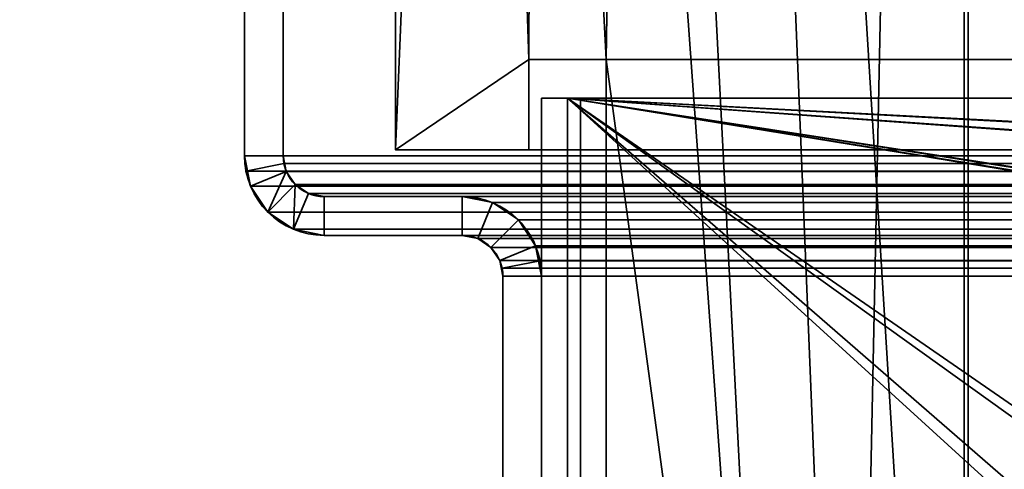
# Model space of a CAD drawing. Header units: millimetres. Extents: x -603 to 3703, y -115 to 249.
# Tile 421 of 656: x 1005 to 1043, y 55 to 73. Entities that reach past the tile are written whole.
import ezdxf

# ---------------------------------------------------------------- set-up
doc = ezdxf.new("R2010")
doc.units = ezdxf.units.MM
doc.layers.add('152', color=7, linetype='Continuous', true_color=0xffffff)

# ---------------------------------------------------------------- blocks, each defined once
blk = doc.blocks.new('UG_SURFACE_002')
at = {"layer": '152', "color": 252, "linetype": 'Continuous', "lineweight": 35}
for points in [[(2165, -13.3, 2212.25), (2165, 230.4, 2212.25), (835, 230.4, 2212.25), (835, -13.3, 2212.25)], [(985, -13.3, 2062.25), (985, 230.4, 2062.25), (2015, 230.4, 2062.25), (2015, -13.3, 2062.25)]]:
    blk.add_3dface(points, dxfattribs=at)
blk = doc.blocks.new('UG_SURFACE_105')
at = {"layer": '152', "color": 41, "linetype": 'Continuous', "lineweight": 35}
for points in [[(1019.35, 67.5, -5.75), (1019.35, 67.5, 2025.9), (1019.35, 229.15, 2025.9), (1019.35, 229.15, -5.75)], [(1019.35, 229.15, -5.75), (1027.5, 71, -5.75), (1024.5, 71, -5.75)], [(1027.5, 71, -5.75), (1019.35, 229.15, -5.75), (1034.5, 19.5, -5.75)], [(1025, 203.3, -5.75), (1034.5, 19.5, -5.75), (1019.35, 229.15, -5.75)], [(1024.5, 71, -5.75), (1024.5, 67.5, -5.75), (1019.35, 67.5, -5.75), (1019.35, 229.15, -5.75)], [(1025, 203.3, 2020.25), (1025, 229.15, 2020.25), (1019.35, 229.15, 2025.9), (1019.35, 67.5, 2025.9)], [(1029.5, 203.3, -5.75), (1029.5, 229.15, -5.75), (1041.35, 229.15, -5.75), (1041.35, 11.15, -5.75)], [(1041.35, 11.15, 2003.9), (1041.35, 229.15, 2003.9), (1029.5, 229.15, 2015.75), (1029.5, 203.3, 2015.75)], [(1041.35, 229.15, 2003.9), (1041.35, 11.15, 2003.9), (1041.35, 11.15, -5.75), (1041.35, 229.15, -5.75)], [(1024.5, 71, 2020.75), (1025, 203.3, 2020.25), (1019.35, 67.5, 2025.9)], [(1029.5, 203.3, 2015.75), (1025, 203.3, 2020.25), (1024.5, 71, 2020.75), (1027.5, 71, 2017.75)], [(1037, 19.5, -5.75), (1034.5, 19.5, -5.75), (1025, 203.3, -5.75), (1029.5, 203.3, -5.75)], [(1034.5, 19.5, 2010.75), (1037, 19.5, 2008.25), (1029.5, 203.3, 2015.75), (1027.5, 71, 2017.75)], [(1037, 19.5, -5.75), (1029.5, 203.3, -5.75), (1041.35, 11.15, -5.75)], [(1041.35, 11.15, 2003.9), (1029.5, 203.3, 2015.75), (1037, 19.5, 2008.25)], [(1019.35, 67.5, 2025.9), (1024.5, 67.5, 2020.75), (1024.5, 71, 2020.75)], [(1024.5, 71, 2020.75), (1024.5, 67.5, 2020.75), (1024.5, 67.5, -5.75), (1024.5, 71, -5.75)], [(1024.5, 71, 2020.75), (1024.5, 71, -5.75), (1027.5, 71, -5.75), (1027.5, 71, 2017.75)], [(1027.5, 19, 2017.75), (1027.5, 71, 2017.75), (1027.5, 71, -5.75), (1027.5, 19, -5.75)], [(1027.5, 19, -5.75), (1027.5, 71, -5.75), (1034.5, 19.5, -5.75)], [(1034.5, 19.5, 2010.75), (1027.5, 71, 2017.75), (1027.5, 19, 2017.75)], [(1019.35, 67.5, 2025.9), (1019.35, 67.5, -5.75), (1024.5, 67.5, -5.75), (1024.5, 67.5, 2020.75)]]:
    blk.add_3dface(points, dxfattribs=at)
blk = doc.blocks.new('UG_SURFACE_109')
at = {"layer": '152', "color": 7, "linetype": 'Continuous', "lineweight": 35}
for points in [[(1041.35, 11.15, 2003.9), (1041.35, 229.15, 2003.9), (1041.35, 229.15, -5.75), (1041.35, 11.15, -5.75)], [(1041.5, 229.15, -5.75), (1041.5, 11.15, -5.75), (1041.35, 11.15, -5.75), (1041.35, 229.15, -5.75)], [(1041.5, 11.15, 2003.75), (1041.5, 229.15, 2003.75), (1041.35, 229.15, 2003.9), (1041.35, 11.15, 2003.9)], [(1041.5, 11.15, -5.75), (1041.5, 229.15, -5.75), (1041.5, 229.15, 2003.75), (1041.5, 11.15, 2003.75)]]:
    blk.add_3dface(points, dxfattribs=at)
blk = doc.blocks.new('UG_SURFACE_111')
at = {"layer": '152', "color": 7, "linetype": 'Continuous', "lineweight": 35}
for points in [[(1041.5, 229.15, 2003.75), (1041.5, 11.15, 2003.75), (1041.35, 11.15, 2003.9), (1041.35, 229.15, 2003.9)], [(1958.65, 11.15, 2003.9), (1958.65, 229.15, 2003.9), (1041.35, 229.15, 2003.9), (1041.35, 11.15, 2003.9)], [(1041.5, 11.15, 2003.75), (1041.5, 229.15, 2003.75), (1958.5, 229.15, 2003.75), (1958.5, 11.15, 2003.75)]]:
    blk.add_3dface(points, dxfattribs=at)
blk = doc.blocks.new('UG_SURFACE_112')
at = {"layer": '152', "color": 41, "linetype": 'Continuous', "lineweight": 35}
for points in [[(1019.35, 67.5, 2025.9), (1980.65, 67.5, 2025.9), (1980.65, 229.15, 2025.9), (1019.35, 229.15, 2025.9)], [(1024.5, 71, 2020.75), (1019.35, 229.15, 2025.9), (1025, 229.15, 2020.25), (1025, 203.3, 2020.25)], [(1024.5, 71, 2020.75), (1024.5, 67.5, 2020.75), (1019.35, 67.5, 2025.9), (1019.35, 229.15, 2025.9)], [(1029.5, 203.3, 2015.75), (1029.5, 229.15, 2015.75), (1041.35, 229.15, 2003.9), (1037, 19.5, 2008.25)], [(1041.35, 229.15, 2003.9), (1041.35, 11.15, 2003.9), (1037, 11.15, 2008.25), (1037, 19.5, 2008.25)], [(1958.65, 229.15, 2003.9), (1958.65, 11.15, 2003.9), (1041.35, 11.15, 2003.9), (1041.35, 229.15, 2003.9)], [(1027.5, 71, 2017.75), (1024.5, 71, 2020.75), (1025, 203.3, 2020.25), (1029.5, 203.3, 2015.75)], [(1027.5, 71, 2017.75), (1029.5, 203.3, 2015.75), (1037, 19.5, 2008.25), (1034.5, 19.5, 2010.75)], [(1975.5, 71, 2020.75), (1975.5, 67.5, 2020.75), (1024.5, 67.5, 2020.75), (1024.5, 71, 2020.75)], [(1972.5, 71, 2017.75), (1975.5, 71, 2020.75), (1024.5, 71, 2020.75), (1027.5, 71, 2017.75)], [(1972.5, 19, 2017.75), (1972.5, 71, 2017.75), (1027.5, 71, 2017.75), (1027.5, 19, 2017.75)], [(1027.5, 19, 2017.75), (1027.5, 71, 2017.75), (1034.5, 19.5, 2010.75)], [(1975.5, 67.5, 2020.75), (1980.65, 67.5, 2025.9), (1019.35, 67.5, 2025.9), (1024.5, 67.5, 2020.75)]]:
    blk.add_3dface(points, dxfattribs=at)
blk = doc.blocks.new('UG_SURFACE_127')
at = {"layer": '152', "color": 252, "linetype": 'Continuous', "lineweight": 35}
for points in [[(1026.5, 69.5, 2006.25), (1026.5, 69.5, -5.75), (1025, 69.5, -5.75), (1025, 69.5, 2006.25)], [(1025, 69.5, -5.75), (1025, 48.725, 703.708), (1025, 51.577, 706.875)], [(1025, 69.5, -5.75), (1025, 40.569, 701.974), (1025, 44.831, 701.974)], [(1025, 51.577, 706.875), (1025, 52.894, 710.929), (1025, 69.5, -5.75)], [(1025, 52.894, 710.929), (1025, 40.569, 1278.974), (1025, 44.831, 1278.974), (1025, 69.5, -5.75)], [(1025, 69.5, -5.75), (1025, 36.675, 703.708), (1025, 40.569, 701.974)], [(1025, 69.5, -5.75), (1025, 22.801, 73.95), (1025, 22.801, 76.45), (1025, 51.577, 129.625)], [(1025, 69.5, 2006.25), (1025, 46.869, 1298.364), (1025, 52.894, 1864.679)], [(1025, 69.5, -5.75), (1025, 44.831, 1278.974), (1025, 48.725, 1280.708)], [(1025, 44.831, 701.974), (1025, 48.725, 703.708), (1025, 69.5, -5.75)], [(1025, 51.577, 129.625), (1025, 52.894, 133.679), (1025, 69.5, -5.75)], [(1025, 69.5, 2006.25), (1025, 52.448, 1868.917), (1025, 50.317, 1872.609)], [(1025, 69.5, 2006.25), (1025, 69.5, -5.75), (1025, 52.894, 1287.929)], [(1025, 48.725, 1280.708), (1025, 51.577, 1283.875), (1025, 69.5, -5.75)], [(1025, 52.894, 133.679), (1025, 33.823, 706.875), (1025, 36.675, 703.708), (1025, 69.5, -5.75)], [(1025, 52.894, 1864.679), (1025, 52.448, 1868.917), (1025, 69.5, 2006.25)], [(1025, 69.5, 2006.25), (1025, 52.448, 1292.167), (1025, 50.317, 1295.859)], [(1025, 51.577, 1283.875), (1025, 52.894, 1287.929), (1025, 69.5, -5.75)], [(1025, 52.894, 1287.929), (1025, 52.448, 1292.167), (1025, 69.5, 2006.25)], [(1025, 50.317, 1872.609), (1025, 46.869, 1875.114), (1025, 69.5, 2006.25)], [(1025, 50.317, 1295.859), (1025, 46.869, 1298.364), (1025, 69.5, 2006.25)], [(1025, 46.869, 1875.114), (1025, 42.7, 1876), (1025, 18.08, 2006.25), (1025, 69.5, 2006.25)], [(1025, 69.5, -5.75), (1025, 22.801, 60.05), (1025, 22.801, 62.55)], [(1025, 22.801, 62.55), (1025, 22.801, 73.95), (1025, 69.5, -5.75)], [(1025, 69.5, -5.75), (1025, 18.08, -5.75), (1025, 18.08, 60.05), (1025, 22.801, 60.05)], [(1026.5, 18.08, 2006.25), (1026.5, 69.5, 2006.25), (1025, 69.5, 2006.25), (1025, 18.08, 2006.25)], [(1025, 18.08, -5.75), (1025, 69.5, -5.75), (1026.5, 69.5, -5.75), (1026.5, 18.08, -5.75)], [(1026.5, 69.5, -5.75), (1026.5, 48.725, 703.708), (1026.5, 52.448, 137.917), (1026.5, 52.894, 133.679)], [(1026.5, 69.5, 2006.25), (1026.5, 52.448, 715.167), (1026.5, 52.894, 710.929)], [(1026.5, 69.5, 2006.25), (1026.5, 52.448, 1292.167), (1026.5, 52.894, 1287.929)], [(1026.5, 69.5, -5.75), (1026.5, 48.725, 126.458), (1026.5, 44.831, 124.724)], [(1026.5, 52.894, 133.679), (1026.5, 51.577, 129.625), (1026.5, 69.5, -5.75)], [(1026.5, 69.5, 2006.25), (1026.5, 50.317, 718.859), (1026.5, 52.448, 715.167)], [(1026.5, 52.894, 710.929), (1026.5, 69.5, -5.75), (1026.5, 69.5, 2006.25)], [(1026.5, 52.894, 1287.929), (1026.5, 46.869, 721.364), (1026.5, 69.5, 2006.25)], [(1026.5, 51.577, 129.625), (1026.5, 48.725, 126.458), (1026.5, 69.5, -5.75)], [(1026.5, 52.894, 710.929), (1026.5, 51.577, 706.875), (1026.5, 69.5, -5.75)], [(1026.5, 51.577, 706.875), (1026.5, 48.725, 703.708), (1026.5, 69.5, -5.75)], [(1026.5, 69.5, 2006.25), (1026.5, 46.869, 1298.364), (1026.5, 50.317, 1295.859)], [(1026.5, 69.5, 2006.25), (1026.5, 52.448, 1868.917), (1026.5, 52.894, 1864.679)], [(1026.5, 50.317, 1295.859), (1026.5, 52.448, 1292.167), (1026.5, 69.5, 2006.25)], [(1026.5, 69.5, 2006.25), (1026.5, 22.801, 1936.45), (1026.5, 22.801, 1933.95), (1026.5, 52.448, 1868.917)], [(1026.5, 46.869, 721.364), (1026.5, 50.317, 718.859), (1026.5, 69.5, 2006.25)], [(1026.5, 44.831, 124.724), (1026.5, 42.7, 124.5), (1026.5, 18.08, -5.75), (1026.5, 69.5, -5.75)], [(1026.5, 52.894, 1864.679), (1026.5, 42.7, 1299.25), (1026.5, 46.869, 1298.364), (1026.5, 69.5, 2006.25)], [(1026.5, 69.5, 2006.25), (1026.5, 18.08, 2006.25), (1026.5, 18.08, 1936.45), (1026.5, 22.801, 1936.45)]]:
    blk.add_3dface(points, dxfattribs=at)
blk = doc.blocks.new('UG_SURFACE_128')
at = {"layer": '152', "color": 252, "linetype": 'Continuous', "lineweight": 35}
for points in [[(1026, 69.5, 2020.25), (1312.3, 22.801, 2020.25), (1314.8, 22.801, 2020.25)], [(1026, 69.5, 2020.25), (1093.7, 22.801, 2020.25), (1312.3, 22.801, 2020.25)], [(1026, 69.5, 2020.25), (1091.2, 22.801, 2020.25), (1093.7, 22.801, 2020.25)], [(1026, 69.5, 2020.25), (1079.8, 22.801, 2020.25), (1091.2, 22.801, 2020.25)], [(1026, 69.5, 2020.25), (1077.3, 22.801, 2020.25), (1079.8, 22.801, 2020.25)], [(1026, 69.5, 2020.25), (1326.2, 22.801, 2020.25), (1328.7, 22.801, 2020.25)], [(1314.8, 22.801, 2020.25), (1326.2, 22.801, 2020.25), (1026, 69.5, 2020.25)], [(1328.7, 22.801, 2020.25), (1671.3, 22.801, 2020.25), (1026, 69.5, 2020.25)], [(1974, 69.5, 2020.25), (1026, 69.5, 2020.25), (1671.3, 22.801, 2020.25), (1673.8, 22.801, 2020.25)], [(1026, 69.5, 2020.25), (1026, 18.08, 2020.25), (1077.3, 18.08, 2020.25), (1077.3, 22.801, 2020.25)], [(1974, 69.5, 2018.75), (1026, 69.5, 2018.75), (1026, 69.5, 2020.25), (1974, 69.5, 2020.25)], [(1026, 69.5, 2018.75), (1091.2, 22.801, 2018.75), (1079.8, 22.801, 2018.75)], [(1026, 69.5, 2018.75), (1908.8, 22.801, 2018.75), (1906.3, 22.801, 2018.75)], [(1026, 69.5, 2018.75), (1312.3, 22.801, 2018.75), (1093.7, 22.801, 2018.75)], [(1026, 69.5, 2018.75), (1685.2, 22.801, 2018.75), (1673.8, 22.801, 2018.75)], [(1026, 69.5, 2018.75), (1920.2, 22.801, 2018.75), (1908.8, 22.801, 2018.75)], [(1906.3, 22.801, 2018.75), (1687.7, 22.801, 2018.75), (1026, 69.5, 2018.75)], [(1093.7, 22.801, 2018.75), (1091.2, 22.801, 2018.75), (1026, 69.5, 2018.75)], [(1687.7, 22.801, 2018.75), (1685.2, 22.801, 2018.75), (1026, 69.5, 2018.75)], [(1079.8, 22.801, 2018.75), (1077.3, 22.801, 2018.75), (1026, 69.5, 2018.75)], [(1026, 69.5, 2018.75), (1326.2, 22.801, 2018.75), (1314.8, 22.801, 2018.75)], [(1314.8, 22.801, 2018.75), (1312.3, 22.801, 2018.75), (1026, 69.5, 2018.75)], [(1026, 69.5, 2018.75), (1671.3, 22.801, 2018.75), (1328.7, 22.801, 2018.75)], [(1673.8, 22.801, 2018.75), (1671.3, 22.801, 2018.75), (1026, 69.5, 2018.75)], [(1328.7, 22.801, 2018.75), (1326.2, 22.801, 2018.75), (1026, 69.5, 2018.75)], [(1026, 69.5, 2018.75), (1974, 69.5, 2018.75), (1922.7, 22.801, 2018.75), (1920.2, 22.801, 2018.75)], [(1077.3, 22.801, 2018.75), (1077.3, 18.08, 2018.75), (1026, 18.08, 2018.75), (1026, 69.5, 2018.75)], [(1026, 18.08, 2020.25), (1026, 69.5, 2020.25), (1026, 69.5, 2018.75), (1026, 18.08, 2018.75)]]:
    blk.add_3dface(points, dxfattribs=at)
blk = doc.blocks.new('UG_SURFACE_150')
at = {"layer": '152', "color": 252, "linetype": 'Continuous', "lineweight": 35}
for points in [[(1013.5, 87.62, 2031.75), (1013.5, 87.62, -7.75), (1013.5, 67.28, -7.75), (1013.5, 67.28, 2031.75)], [(1015, 67.28, 2030.25), (1015, 87.62, 2030.25), (1013.5, 87.62, 2031.75), (1013.5, 67.28, 2031.75)], [(1013.5, 67.28, -7.75), (1013.5, 87.62, -7.75), (1015, 87.62, -7.75), (1015, 67.28, -7.75)], [(1015, 87.62, 2030.25), (1015, 67.28, 2030.25), (1015, 67.28, -7.75), (1015, 87.62, -7.75)], [(1013.5, 67.28, -7.75), (1013.734, 66.101, -7.75), (1013.734, 66.101, 2031.516)], [(1013.734, 66.101, 2031.516), (1013.559, 66.679, 2031.691), (1013.5, 67.28, -7.75)], [(1013.559, 66.679, 2031.691), (1013.5, 67.28, 2031.75), (1013.5, 67.28, -7.75)], [(1013.5, 67.28, 2031.75), (1013.559, 66.679, 2031.691), (1015.03, 66.972, 2030.22), (1015, 67.28, 2030.25)], [(1015, 67.28, -7.75), (1015.12, 66.675, -7.75), (1013.734, 66.101, -7.75), (1013.5, 67.28, -7.75)], [(1015, 67.28, -7.75), (1015.03, 66.972, 2030.22), (1015.12, 66.675, 2030.13)], [(1015, 67.28, -7.75), (1015, 67.28, 2030.25), (1015.03, 66.972, 2030.22)], [(1015.12, 66.675, 2030.13), (1015.12, 66.675, -7.75), (1015, 67.28, -7.75)], [(1013.559, 66.679, 2031.691), (1013.734, 66.101, 2031.516), (1015.12, 66.675, 2030.13), (1015.03, 66.972, 2030.22)], [(1015.12, 66.675, 2030.13), (1013.734, 66.101, 2031.516), (1014.402, 65.102, 2030.848)], [(1014.402, 65.102, -7.75), (1013.734, 66.101, -7.75), (1015.12, 66.675, -7.75), (1015.463, 66.163, -7.75)], [(1014.402, 65.102, 2030.848), (1015.401, 64.434, 2029.849), (1015.463, 66.163, 2029.787), (1015.12, 66.675, 2030.13)], [(1015.463, 66.163, 2029.787), (1015.463, 66.163, -7.75), (1015.12, 66.675, -7.75), (1015.12, 66.675, 2030.13)], [(1013.734, 66.101, 2031.516), (1013.734, 66.101, -7.75), (1014.402, 65.102, -7.75), (1014.402, 65.102, 2030.848)], [(1015.463, 66.163, -7.75), (1015.975, 65.82, -7.75), (1015.401, 64.434, -7.75), (1014.402, 65.102, -7.75)], [(1015.975, 65.82, 2029.275), (1015.463, 66.163, 2029.787), (1015.401, 64.434, 2029.849)], [(1015.975, 65.82, 2029.275), (1015.975, 65.82, -7.75), (1015.463, 66.163, -7.75), (1015.463, 66.163, 2029.787)], [(1016.58, 65.7, 2028.67), (1015.975, 65.82, 2029.275), (1015.401, 64.434, 2029.849), (1016.58, 64.2, 2028.67)], [(1016.58, 64.2, -7.75), (1015.401, 64.434, -7.75), (1015.975, 65.82, -7.75), (1016.58, 65.7, -7.75)], [(1016.58, 65.7, 2028.67), (1016.58, 65.7, -7.75), (1015.975, 65.82, -7.75), (1015.975, 65.82, 2029.275)], [(1016.58, 65.7, 2028.67), (1021.92, 65.7, 2023.33), (1021.92, 65.7, -7.75), (1016.58, 65.7, -7.75)], [(1016.58, 64.2, 2028.67), (1021.92, 64.2, 2023.33), (1021.92, 65.7, 2023.33), (1016.58, 65.7, 2028.67)], [(1016.58, 65.7, -7.75), (1021.92, 65.7, -7.75), (1021.92, 64.2, -7.75), (1016.58, 64.2, -7.75)], [(1023.099, 65.466, 2022.151), (1023.099, 65.466, -7.75), (1021.92, 65.7, -7.75), (1021.92, 65.7, 2023.33)], [(1021.92, 64.2, 2023.33), (1022.525, 64.08, 2022.725), (1023.099, 65.466, 2022.151), (1021.92, 65.7, 2023.33)], [(1021.92, 65.7, -7.75), (1023.099, 65.466, -7.75), (1022.525, 64.08, -7.75), (1021.92, 64.2, -7.75)], [(1022.525, 64.08, 2022.725), (1023.037, 63.737, 2022.213), (1024.098, 64.798, 2021.152), (1023.099, 65.466, 2022.151)], [(1023.037, 63.737, -7.75), (1022.525, 64.08, -7.75), (1023.099, 65.466, -7.75), (1024.098, 64.798, -7.75)], [(1024.098, 64.798, 2021.152), (1024.098, 64.798, -7.75), (1023.099, 65.466, -7.75), (1023.099, 65.466, 2022.151)], [(1014.402, 65.102, 2030.848), (1014.402, 65.102, -7.75), (1015.401, 64.434, -7.75), (1015.401, 64.434, 2029.849)], [(1024.765, 63.799, 2020.484), (1024.098, 64.798, 2021.152), (1023.037, 63.737, 2022.213), (1023.38, 63.225, 2021.87)], [(1024.098, 64.798, -7.75), (1024.765, 63.799, -7.75), (1023.38, 63.225, -7.75), (1023.037, 63.737, -7.75)], [(1024.765, 63.799, 2020.484), (1024.765, 63.799, -7.75), (1024.098, 64.798, -7.75), (1024.098, 64.798, 2021.152)], [(1015.401, 64.434, 2029.849), (1015.401, 64.434, -7.75), (1016.58, 64.2, -7.75), (1016.58, 64.2, 2028.67)], [(1016.58, 64.2, 2028.67), (1016.58, 64.2, -7.75), (1021.92, 64.2, -7.75), (1021.92, 64.2, 2023.33)], [(1021.92, 64.2, 2023.33), (1021.92, 64.2, -7.75), (1022.525, 64.08, -7.75), (1022.525, 64.08, 2022.725)], [(1022.525, 64.08, 2022.725), (1022.525, 64.08, -7.75), (1023.037, 63.737, -7.75), (1023.037, 63.737, 2022.213)], [(1023.037, 63.737, 2022.213), (1023.037, 63.737, -7.75), (1023.38, 63.225, -7.75), (1023.38, 63.225, 2021.87)], [(1024.941, 63.221, 2020.309), (1024.765, 63.799, 2020.484), (1023.38, 63.225, 2021.87), (1023.47, 62.928, 2021.78)], [(1023.5, 62.62, -7.75), (1023.38, 63.225, -7.75), (1024.765, 63.799, -7.75), (1025, 62.62, -7.75)], [(1024.765, 63.799, -7.75), (1024.765, 63.799, 2020.484), (1024.941, 63.221, 2020.309)], [(1024.941, 63.221, 2020.309), (1025, 62.62, -7.75), (1024.765, 63.799, -7.75)], [(1023.38, 63.225, -7.75), (1023.5, 62.62, -7.75), (1023.5, 62.62, 2021.75)], [(1023.5, 62.62, 2021.75), (1023.47, 62.928, 2021.78), (1023.38, 63.225, -7.75)], [(1023.47, 62.928, 2021.78), (1023.38, 63.225, 2021.87), (1023.38, 63.225, -7.75)], [(1025, 62.62, 2020.25), (1024.941, 63.221, 2020.309), (1023.47, 62.928, 2021.78), (1023.5, 62.62, 2021.75)], [(1024.941, 63.221, 2020.309), (1025, 62.62, 2020.25), (1025, 62.62, -7.75)], [(1023.5, 62.62, 2021.75), (1023.5, 62.62, -7.75), (1023.5, -30.22, -7.75), (1023.5, -30.22, 2021.75)], [(1025, -30.22, 2020.25), (1025, 62.62, 2020.25), (1023.5, 62.62, 2021.75), (1023.5, -30.22, 2021.75)], [(1023.5, -30.22, -7.75), (1023.5, 62.62, -7.75), (1025, 62.62, -7.75), (1025, -30.22, -7.75)], [(1025, 62.62, 2020.25), (1025, -30.22, 2020.25), (1025, -30.22, -7.75), (1025, 62.62, -7.75)]]:
    blk.add_3dface(points, dxfattribs=at)
blk = doc.blocks.new('UG_SURFACE_151')
at = {"layer": '152', "color": 252, "linetype": 'Continuous', "lineweight": 35}
for points in [[(1013.5, 87.62, 2031.75), (1013.5, 87.62, -7.75), (1013.5, 67.28, -7.75), (1013.5, 67.28, 2031.75)], [(1015, 67.28, 2030.25), (1015, 87.62, 2030.25), (1013.5, 87.62, 2031.75), (1013.5, 67.28, 2031.75)], [(1013.5, 67.28, -7.75), (1013.5, 87.62, -7.75), (1015, 87.62, -7.75), (1015, 67.28, -7.75)], [(1015, 87.62, 2030.25), (1015, 67.28, 2030.25), (1015, 67.28, -7.75), (1015, 87.62, -7.75)], [(1013.5, 67.28, -7.75), (1013.734, 66.101, -7.75), (1013.734, 66.101, 2031.516)], [(1013.734, 66.101, 2031.516), (1013.559, 66.679, 2031.691), (1013.5, 67.28, -7.75)], [(1013.559, 66.679, 2031.691), (1013.5, 67.28, 2031.75), (1013.5, 67.28, -7.75)], [(1013.5, 67.28, 2031.75), (1013.559, 66.679, 2031.691), (1015.03, 66.972, 2030.22), (1015, 67.28, 2030.25)], [(1015, 67.28, -7.75), (1015.12, 66.675, -7.75), (1013.734, 66.101, -7.75), (1013.5, 67.28, -7.75)], [(1015, 67.28, -7.75), (1015.03, 66.972, 2030.22), (1015.12, 66.675, 2030.13)], [(1015, 67.28, -7.75), (1015, 67.28, 2030.25), (1015.03, 66.972, 2030.22)], [(1015.12, 66.675, 2030.13), (1015.12, 66.675, -7.75), (1015, 67.28, -7.75)], [(1013.559, 66.679, 2031.691), (1013.734, 66.101, 2031.516), (1015.12, 66.675, 2030.13), (1015.03, 66.972, 2030.22)], [(1015.12, 66.675, 2030.13), (1013.734, 66.101, 2031.516), (1014.402, 65.102, 2030.848)], [(1014.402, 65.102, -7.75), (1013.734, 66.101, -7.75), (1015.12, 66.675, -7.75), (1015.463, 66.163, -7.75)], [(1014.402, 65.102, 2030.848), (1015.401, 64.434, 2029.849), (1015.463, 66.163, 2029.787), (1015.12, 66.675, 2030.13)], [(1015.463, 66.163, 2029.787), (1015.463, 66.163, -7.75), (1015.12, 66.675, -7.75), (1015.12, 66.675, 2030.13)], [(1013.734, 66.101, 2031.516), (1013.734, 66.101, -7.75), (1014.402, 65.102, -7.75), (1014.402, 65.102, 2030.848)], [(1015.463, 66.163, -7.75), (1015.975, 65.82, -7.75), (1015.401, 64.434, -7.75), (1014.402, 65.102, -7.75)], [(1015.975, 65.82, 2029.275), (1015.463, 66.163, 2029.787), (1015.401, 64.434, 2029.849)], [(1015.975, 65.82, 2029.275), (1015.975, 65.82, -7.75), (1015.463, 66.163, -7.75), (1015.463, 66.163, 2029.787)], [(1016.58, 65.7, 2028.67), (1015.975, 65.82, 2029.275), (1015.401, 64.434, 2029.849), (1016.58, 64.2, 2028.67)], [(1016.58, 64.2, -7.75), (1015.401, 64.434, -7.75), (1015.975, 65.82, -7.75), (1016.58, 65.7, -7.75)], [(1016.58, 65.7, 2028.67), (1016.58, 65.7, -7.75), (1015.975, 65.82, -7.75), (1015.975, 65.82, 2029.275)], [(1016.58, 65.7, 2028.67), (1021.92, 65.7, 2023.33), (1021.92, 65.7, -7.75), (1016.58, 65.7, -7.75)], [(1016.58, 64.2, 2028.67), (1021.92, 64.2, 2023.33), (1021.92, 65.7, 2023.33), (1016.58, 65.7, 2028.67)], [(1016.58, 65.7, -7.75), (1021.92, 65.7, -7.75), (1021.92, 64.2, -7.75), (1016.58, 64.2, -7.75)], [(1023.099, 65.466, 2022.151), (1023.099, 65.466, -7.75), (1021.92, 65.7, -7.75), (1021.92, 65.7, 2023.33)], [(1021.92, 64.2, 2023.33), (1022.525, 64.08, 2022.725), (1023.099, 65.466, 2022.151), (1021.92, 65.7, 2023.33)], [(1021.92, 65.7, -7.75), (1023.099, 65.466, -7.75), (1022.525, 64.08, -7.75), (1021.92, 64.2, -7.75)], [(1022.525, 64.08, 2022.725), (1023.037, 63.737, 2022.213), (1024.098, 64.798, 2021.152), (1023.099, 65.466, 2022.151)], [(1023.037, 63.737, -7.75), (1022.525, 64.08, -7.75), (1023.099, 65.466, -7.75), (1024.098, 64.798, -7.75)], [(1024.098, 64.798, 2021.152), (1024.098, 64.798, -7.75), (1023.099, 65.466, -7.75), (1023.099, 65.466, 2022.151)], [(1014.402, 65.102, 2030.848), (1014.402, 65.102, -7.75), (1015.401, 64.434, -7.75), (1015.401, 64.434, 2029.849)], [(1024.765, 63.799, 2020.484), (1024.098, 64.798, 2021.152), (1023.037, 63.737, 2022.213), (1023.38, 63.225, 2021.87)], [(1024.098, 64.798, -7.75), (1024.765, 63.799, -7.75), (1023.38, 63.225, -7.75), (1023.037, 63.737, -7.75)], [(1024.765, 63.799, 2020.484), (1024.765, 63.799, -7.75), (1024.098, 64.798, -7.75), (1024.098, 64.798, 2021.152)], [(1015.401, 64.434, 2029.849), (1015.401, 64.434, -7.75), (1016.58, 64.2, -7.75), (1016.58, 64.2, 2028.67)], [(1016.58, 64.2, 2028.67), (1016.58, 64.2, -7.75), (1021.92, 64.2, -7.75), (1021.92, 64.2, 2023.33)], [(1021.92, 64.2, 2023.33), (1021.92, 64.2, -7.75), (1022.525, 64.08, -7.75), (1022.525, 64.08, 2022.725)], [(1022.525, 64.08, 2022.725), (1022.525, 64.08, -7.75), (1023.037, 63.737, -7.75), (1023.037, 63.737, 2022.213)], [(1023.037, 63.737, 2022.213), (1023.037, 63.737, -7.75), (1023.38, 63.225, -7.75), (1023.38, 63.225, 2021.87)], [(1024.941, 63.221, 2020.309), (1024.765, 63.799, 2020.484), (1023.38, 63.225, 2021.87), (1023.47, 62.928, 2021.78)], [(1023.5, 62.62, -7.75), (1023.38, 63.225, -7.75), (1024.765, 63.799, -7.75), (1025, 62.62, -7.75)], [(1024.765, 63.799, -7.75), (1024.765, 63.799, 2020.484), (1024.941, 63.221, 2020.309)], [(1024.941, 63.221, 2020.309), (1025, 62.62, -7.75), (1024.765, 63.799, -7.75)], [(1023.38, 63.225, -7.75), (1023.5, 62.62, -7.75), (1023.5, 62.62, 2021.75)], [(1023.5, 62.62, 2021.75), (1023.47, 62.928, 2021.78), (1023.38, 63.225, -7.75)], [(1023.47, 62.928, 2021.78), (1023.38, 63.225, 2021.87), (1023.38, 63.225, -7.75)], [(1025, 62.62, 2020.25), (1024.941, 63.221, 2020.309), (1023.47, 62.928, 2021.78), (1023.5, 62.62, 2021.75)], [(1024.941, 63.221, 2020.309), (1025, 62.62, 2020.25), (1025, 62.62, -7.75)], [(1023.5, 62.62, 2021.75), (1023.5, 62.62, -7.75), (1023.5, -30.22, -7.75), (1023.5, -30.22, 2021.75)], [(1025, -30.22, 2020.25), (1025, 62.62, 2020.25), (1023.5, 62.62, 2021.75), (1023.5, -30.22, 2021.75)], [(1023.5, -30.22, -7.75), (1023.5, 62.62, -7.75), (1025, 62.62, -7.75), (1025, -30.22, -7.75)], [(1025, 62.62, 2020.25), (1025, -30.22, 2020.25), (1025, -30.22, -7.75), (1025, 62.62, -7.75)]]:
    blk.add_3dface(points, dxfattribs=at)
blk = doc.blocks.new('UG_SURFACE_152')
at = {"layer": '152', "color": 252, "linetype": 'Continuous', "lineweight": 35}
for points in [[(1013.5, 67.28, 2031.75), (1986.5, 67.28, 2031.75), (1986.5, 87.62, 2031.75), (1013.5, 87.62, 2031.75)], [(1015, 87.62, 2030.25), (1015, 67.28, 2030.25), (1013.5, 67.28, 2031.75), (1013.5, 87.62, 2031.75)], [(1015, 67.28, 2030.25), (1015, 87.62, 2030.25), (1985, 87.62, 2030.25), (1985, 67.28, 2030.25)], [(1986.441, 66.679, 2031.691), (1013.5, 67.28, 2031.75), (1013.559, 66.679, 2031.691)], [(1986.441, 66.679, 2031.691), (1986.5, 67.28, 2031.75), (1013.5, 67.28, 2031.75)], [(1015, 67.28, 2030.25), (1015.03, 66.972, 2030.22), (1013.559, 66.679, 2031.691), (1013.5, 67.28, 2031.75)], [(1015.03, 66.972, 2030.22), (1015, 67.28, 2030.25), (1985, 67.28, 2030.25)], [(1015.03, 66.972, 2030.22), (1985, 67.28, 2030.25), (1984.97, 66.972, 2030.22)], [(1015.03, 66.972, 2030.22), (1015.12, 66.675, 2030.13), (1013.734, 66.101, 2031.516), (1013.559, 66.679, 2031.691)], [(1013.559, 66.679, 2031.691), (1013.734, 66.101, 2031.516), (1986.266, 66.101, 2031.516), (1986.441, 66.679, 2031.691)], [(1984.97, 66.972, 2030.22), (1984.88, 66.675, 2030.13), (1015.12, 66.675, 2030.13), (1015.03, 66.972, 2030.22)], [(1015.12, 66.675, 2030.13), (1015.463, 66.163, 2029.787), (1014.402, 65.102, 2030.848), (1013.734, 66.101, 2031.516)], [(1984.537, 66.163, 2029.787), (1015.463, 66.163, 2029.787), (1015.12, 66.675, 2030.13), (1984.88, 66.675, 2030.13)], [(1986.266, 66.101, 2031.516), (1013.734, 66.101, 2031.516), (1014.402, 65.102, 2030.848), (1985.598, 65.102, 2030.848)], [(1015.401, 64.434, 2029.849), (1014.402, 65.102, 2030.848), (1015.463, 66.163, 2029.787), (1015.975, 65.82, 2029.275)], [(1984.025, 65.82, 2029.275), (1015.975, 65.82, 2029.275), (1015.463, 66.163, 2029.787), (1984.537, 66.163, 2029.787)], [(1016.58, 64.2, 2028.67), (1015.401, 64.434, 2029.849), (1015.975, 65.82, 2029.275), (1016.58, 65.7, 2028.67)], [(1983.42, 65.7, 2028.67), (1016.58, 65.7, 2028.67), (1015.975, 65.82, 2029.275), (1984.025, 65.82, 2029.275)], [(1021.92, 65.7, 2023.33), (1016.58, 65.7, 2028.67), (1983.42, 65.7, 2028.67), (1978.08, 65.7, 2023.33)], [(1016.58, 65.7, 2028.67), (1021.92, 65.7, 2023.33), (1021.92, 64.2, 2023.33), (1016.58, 64.2, 2028.67)], [(1976.901, 65.466, 2022.151), (1023.099, 65.466, 2022.151), (1021.92, 65.7, 2023.33), (1978.08, 65.7, 2023.33)], [(1021.92, 65.7, 2023.33), (1023.099, 65.466, 2022.151), (1022.525, 64.08, 2022.725), (1021.92, 64.2, 2023.33)], [(1023.099, 65.466, 2022.151), (1024.098, 64.798, 2021.152), (1023.037, 63.737, 2022.213), (1022.525, 64.08, 2022.725)], [(1975.902, 64.798, 2021.152), (1024.098, 64.798, 2021.152), (1023.099, 65.466, 2022.151), (1976.901, 65.466, 2022.151)], [(1985.598, 65.102, 2030.848), (1014.402, 65.102, 2030.848), (1015.401, 64.434, 2029.849), (1984.599, 64.434, 2029.849)], [(1023.38, 63.225, 2021.87), (1023.037, 63.737, 2022.213), (1024.098, 64.798, 2021.152), (1024.765, 63.799, 2020.484)], [(1975.235, 63.799, 2020.484), (1024.765, 63.799, 2020.484), (1024.098, 64.798, 2021.152), (1975.902, 64.798, 2021.152)], [(1984.599, 64.434, 2029.849), (1015.401, 64.434, 2029.849), (1016.58, 64.2, 2028.67), (1983.42, 64.2, 2028.67)], [(1021.92, 64.2, 2023.33), (1978.08, 64.2, 2023.33), (1983.42, 64.2, 2028.67), (1016.58, 64.2, 2028.67)], [(1978.08, 64.2, 2023.33), (1021.92, 64.2, 2023.33), (1022.525, 64.08, 2022.725), (1977.475, 64.08, 2022.725)], [(1977.475, 64.08, 2022.725), (1022.525, 64.08, 2022.725), (1023.037, 63.737, 2022.213), (1976.963, 63.737, 2022.213)], [(1976.963, 63.737, 2022.213), (1023.037, 63.737, 2022.213), (1023.38, 63.225, 2021.87), (1976.62, 63.225, 2021.87)], [(1023.47, 62.928, 2021.78), (1023.38, 63.225, 2021.87), (1024.765, 63.799, 2020.484), (1024.941, 63.221, 2020.309)], [(1024.941, 63.221, 2020.309), (1024.765, 63.799, 2020.484), (1975.235, 63.799, 2020.484)], [(1024.941, 63.221, 2020.309), (1975.235, 63.799, 2020.484), (1975.059, 63.221, 2020.309)], [(1976.53, 62.928, 2021.78), (1023.38, 63.225, 2021.87), (1023.47, 62.928, 2021.78)], [(1976.53, 62.928, 2021.78), (1976.62, 63.225, 2021.87), (1023.38, 63.225, 2021.87)], [(1023.5, 62.62, 2021.75), (1023.47, 62.928, 2021.78), (1024.941, 63.221, 2020.309), (1025, 62.62, 2020.25)], [(1023.47, 62.928, 2021.78), (1976.5, 62.62, 2021.75), (1976.53, 62.928, 2021.78)], [(1023.47, 62.928, 2021.78), (1023.5, 62.62, 2021.75), (1976.5, 62.62, 2021.75)], [(1975.059, 63.221, 2020.309), (1025, 62.62, 2020.25), (1024.941, 63.221, 2020.309)], [(1975.059, 63.221, 2020.309), (1975, 62.62, 2020.25), (1025, 62.62, 2020.25)], [(1023.5, -30.22, 2021.75), (1976.5, -30.22, 2021.75), (1976.5, 62.62, 2021.75), (1023.5, 62.62, 2021.75)], [(1025, 62.62, 2020.25), (1025, -30.22, 2020.25), (1023.5, -30.22, 2021.75), (1023.5, 62.62, 2021.75)], [(1025, -30.22, 2020.25), (1025, 62.62, 2020.25), (1975, 62.62, 2020.25), (1975, -30.22, 2020.25)]]:
    blk.add_3dface(points, dxfattribs=at)

msp = doc.modelspace()

# ---------------------------------------------------------------- linework, layer by layer
at = {"layer": '152', "color": 252, "linetype": 'Continuous', "lineweight": -3, "true_color": 0x939598}
for p, q in [((1019.35, 67.5, 2025.9), (1019.35, 229.15, 2025.9)), ((1019.35, 67.5, 2025.9), (1019.35, 229.15, 2025.9)), ((1019.35, 67.5, -5.75), (1019.35, 229.15, -5.75)), ((1041.35, 229.15, -5.75), (1041.35, 11.15, -5.75)), ((1041.35, 229.15, 2003.9), (1041.35, 11.15, 2003.9)), ((1041.35, 11.15, 2003.9), (1041.35, 229.15, 2003.9)), ((1041.35, 11.15, 2003.9), (1041.35, 229.15, 2003.9)), ((1041.35, 11.15, -5.75), (1041.35, 229.15, -5.75)), ((1041.35, 229.15, 2003.9), (1041.35, 11.15, 2003.9)), ((1041.5, 11.15, -5.75), (1041.5, 229.15, -5.75)), ((1041.5, 11.15, 2003.75), (1041.5, 229.15, 2003.75)), ((1041.5, 11.15, 2003.75), (1041.5, 229.15, 2003.75)), ((1013.5, 67.28, 2031.75), (1013.5, 87.62, 2031.75)), ((1013.5, 67.28, 2031.75), (1013.5, 87.62, 2031.75)), ((1013.5, 67.28, 2031.75), (1013.5, 87.62, 2031.75)), ((1013.5, 87.62, -7.75), (1013.5, 67.28, -7.75)), ((1013.5, 87.62, -7.75), (1013.5, 67.28, -7.75)), ((1015, 67.28, 2030.25), (1015, 87.62, 2030.25)), ((1015, 67.28, 2030.25), (1015, 87.62, 2030.25)), ((1015, 87.62, -7.75), (1015, 67.28, -7.75)), ((1015, 87.62, -7.75), (1015, 67.28, -7.75)), ((1015, 67.28, 2030.25), (1015, 87.62, 2030.25)), ((1024.5, 71, -5.75), (1024.5, 67.5, -5.75)), ((1027.5, 71, -5.75), (1024.5, 71, -5.75)), ((1027.5, 71, 2017.75), (1024.5, 71, 2020.75)), ((1024.5, 71, 2020.75), (1027.5, 71, 2017.75)), ((1024.5, 67.5, 2020.75), (1024.5, 71, 2020.75)), ((1024.5, 71, -5.75), (1024.5, 71, 2020.75)), ((1024.5, 67.5, 2020.75), (1024.5, 71, 2020.75)), ((1024.5, 71, 2020.75), (1975.5, 71, 2020.75)), ((1027.5, 71, 2017.75), (1972.5, 71, 2017.75)), ((1027.5, 71, 2017.75), (1027.5, 19, 2017.75)), ((1027.5, 71, 2017.75), (1027.5, 19, 2017.75)), ((1027.5, 19, -5.75), (1027.5, 71, -5.75)), ((1027.5, 71, -5.75), (1027.5, 71, 2017.75)), ((1025, 69.5, -5.75), (1025, 18.08, -5.75)), ((1025, 69.5, 2006.25), (1025, 18.08, 2006.25)), ((1026.5, 69.5, 2006.25), (1025, 69.5, 2006.25)), ((1026.5, 69.5, -5.75), (1025, 69.5, -5.75)), ((1025, 69.5, 2006.25), (1025, 69.5, -5.75)), ((1026, 69.5, 2020.25), (1026, 18.08, 2020.25)), ((1026, 69.5, 2018.75), (1026, 18.08, 2018.75)), ((1026, 69.5, 2018.75), (1026, 69.5, 2020.25)), ((1026, 69.5, 2020.25), (1974, 69.5, 2020.25)), ((1026, 69.5, 2018.75), (1974, 69.5, 2018.75)), ((1026.5, 69.5, 2006.25), (1026.5, 69.5, -5.75)), ((1026.5, 69.5, -5.75), (1026.5, 18.08, -5.75)), ((1026.5, 69.5, 2006.25), (1026.5, 18.08, 2006.25)), ((1024.5, 67.5, -5.75), (1019.35, 67.5, -5.75)), ((1019.35, 67.5, 2025.9), (1980.65, 67.5, 2025.9)), ((1024.5, 67.5, 2020.75), (1019.35, 67.5, 2025.9)), ((1019.35, 67.5, -5.75), (1019.35, 67.5, 2025.9)), ((1019.35, 67.5, 2025.9), (1024.5, 67.5, 2020.75)), ((1024.5, 67.5, 2020.75), (1975.5, 67.5, 2020.75)), ((1024.5, 67.5, -5.75), (1024.5, 67.5, 2020.75)), ((1986.5, 67.28, 2031.75), (1013.5, 67.28, 2031.75)), ((1013.5, 67.28, 2031.75), (1013.5, 67.28, -7.75)), ((1013.5, 67.28, 2031.75), (1013.5, 67.28, -7.75)), ((1985, 67.28, 2030.25), (1015, 67.28, 2030.25)), ((1015, 67.28, 2030.25), (1015, 67.28, -7.75)), ((1015, 67.28, 2030.25), (1015, 67.28, -7.75)), ((1021.92, 65.7, 2023.33), (1016.58, 65.7, 2028.67)), ((1016.58, 65.7, -7.75), (1021.92, 65.7, -7.75)), ((1016.58, 65.7, 2028.67), (1016.58, 65.7, -7.75)), ((1021.92, 65.7, 2023.33), (1016.58, 65.7, 2028.67)), ((1021.92, 65.7, 2023.33), (1016.58, 65.7, 2028.67)), ((1983.42, 65.7, 2028.67), (1016.58, 65.7, 2028.67)), ((1016.58, 65.7, -7.75), (1021.92, 65.7, -7.75)), ((1016.58, 65.7, 2028.67), (1016.58, 65.7, -7.75)), ((1021.92, 65.7, 2023.33), (1021.92, 65.7, -7.75)), ((1021.92, 65.7, 2023.33), (1021.92, 65.7, -7.75)), ((1978.08, 65.7, 2023.33), (1021.92, 65.7, 2023.33)), ((1016.58, 64.2, -7.75), (1021.92, 64.2, -7.75)), ((1016.58, 64.2, 2028.67), (1016.58, 64.2, -7.75)), ((1021.92, 64.2, 2023.33), (1016.58, 64.2, 2028.67)), ((1016.58, 64.2, 2028.67), (1016.58, 64.2, -7.75)), ((1021.92, 64.2, 2023.33), (1016.58, 64.2, 2028.67)), ((1021.92, 64.2, 2023.33), (1016.58, 64.2, 2028.67)), ((1016.58, 64.2, -7.75), (1021.92, 64.2, -7.75)), ((1983.42, 64.2, 2028.67), (1016.58, 64.2, 2028.67)), ((1978.08, 64.2, 2023.33), (1021.92, 64.2, 2023.33)), ((1021.92, 64.2, 2023.33), (1021.92, 64.2, -7.75)), ((1021.92, 64.2, 2023.33), (1021.92, 64.2, -7.75)), ((1976.5, 62.62, 2021.75), (1023.5, 62.62, 2021.75)), ((1023.5, -30.22, 2021.75), (1023.5, 62.62, 2021.75)), ((1023.5, 62.62, -7.75), (1023.5, -30.22, -7.75)), ((1023.5, -30.22, 2021.75), (1023.5, 62.62, 2021.75)), ((1023.5, -30.22, 2021.75), (1023.5, 62.62, 2021.75)), ((1023.5, 62.62, 2021.75), (1023.5, 62.62, -7.75)), ((1023.5, 62.62, -7.75), (1023.5, -30.22, -7.75)), ((1023.5, 62.62, 2021.75), (1023.5, 62.62, -7.75)), ((1025, -30.22, 2020.25), (1025, 62.62, 2020.25)), ((1025, 62.62, 2020.25), (1025, 62.62, -7.75)), ((1975, 62.62, 2020.25), (1025, 62.62, 2020.25)), ((1025, 62.62, -7.75), (1025, -30.22, -7.75)), ((1025, -30.22, 2020.25), (1025, 62.62, 2020.25)), ((1025, 62.62, 2020.25), (1025, 62.62, -7.75)), ((1025, -30.22, 2020.25), (1025, 62.62, 2020.25)), ((1025, 62.62, -7.75), (1025, -30.22, -7.75))]:
    msp.add_line(p, q, dxfattribs=at)
at = {"layer": '152', "color": 252, "linetype": 'Continuous', "lineweight": -3, "true_color": 0x939598, "extrusion": (0, 0, -1)}
for radius in [3.08, 3.08, 1.58, 1.58]:
    msp.add_arc((-1016.58, 67.28, 7.75), radius, 270, 0, dxfattribs=at)
at = {"layer": '152', "color": 252, "linetype": 'Continuous', "lineweight": -3, "true_color": 0x939598}
for radius in [3.08, 3.08, 1.58, 1.58]:
    msp.add_arc((1021.92, 62.62, -7.75), radius, 0, 90, dxfattribs=at)
at = {"layer": '152', "color": 252, "linetype": 'Continuous', "lineweight": -3, "true_color": 0x939598, "extrusion": (0.707107, 6.12323e-17, 0.707107)}
for centre, major_axis, start_param, end_param in [((1016.58, 67.28, 2028.67), (-3.08, 0, 3.08), 0, 1.570796), ((1016.58, 67.28, 2028.67), (-3.08, 0, 3.08), 0, 1.570796), ((1016.58, 67.28, 2028.67), (-1.58, 0, 1.58), 0, 1.570796), ((1016.58, 67.28, 2028.67), (-1.58, 0, 1.58), 0, 1.570796), ((1021.92, 62.62, 2023.33), (-3.08, 0, 3.08), 3.141593, 4.712389), ((1021.92, 62.62, 2023.33), (-1.58, 0, 1.58), 3.141593, 4.712389)]:
    msp.add_ellipse(centre, major_axis=major_axis, ratio=0.707107, start_param=start_param, end_param=end_param, dxfattribs=at)
at = {"layer": '152', "color": 252, "linetype": 'Continuous', "lineweight": -3, "true_color": 0x939598, "extrusion": (-0.707107, -6.12323e-17, -0.707107)}
for centre, major_axis, start_param, end_param in [((1016.58, 67.28, 2028.67), (-3.08, 0, 3.08), 4.712389, 6.283185), ((1016.58, 67.28, 2028.67), (-1.58, 0, 1.58), 4.712389, 6.283185), ((1021.92, 62.62, 2023.33), (-3.08, 0, 3.08), 1.570796, 3.141593), ((1021.92, 62.62, 2023.33), (-3.08, 0, 3.08), 1.570796, 3.141593), ((1021.92, 62.62, 2023.33), (-1.58, 0, 1.58), 1.570796, 3.141593), ((1021.92, 62.62, 2023.33), (-1.58, 0, 1.58), 1.570796, 3.141593)]:
    msp.add_ellipse(centre, major_axis=major_axis, ratio=0.707107, start_param=start_param, end_param=end_param, dxfattribs=at)

# ---------------------------------------------------------------- block references
at = {"layer": '152', "color": 252, "linetype": 'Continuous', "lineweight": -3, "true_color": 0x939598}
for name in ['UG_SURFACE_109', 'UG_SURFACE_111', 'UG_SURFACE_002', 'UG_SURFACE_105', 'UG_SURFACE_112', 'UG_SURFACE_150', 'UG_SURFACE_151', 'UG_SURFACE_152', 'UG_SURFACE_127', 'UG_SURFACE_128']:
    msp.add_blockref(name, (0, 0), dxfattribs=at)

doc.saveas('drawing.dxf')
